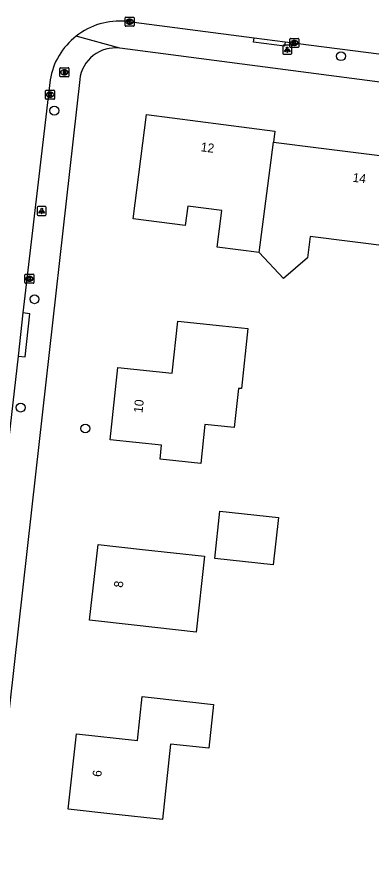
# Model space of a CAD drawing. Extents: x 162186 to 163152, y 385513 to 386513.
# Drawn here: x 162322 to 162361.5, y 385954.9 to 386050.9 of the extents above; entities that cross this region are included whole.
import ezdxf

# ---------------------------------------------------------------- set-up
doc = ezdxf.new("R2010")
doc.units = 0
for name, color, linetype in [('IMGEO_Boom', 7, 'Continuous'), ('IMGEO_Brandkraan', 7, 'Continuous'), ('IMGEO_Kolk', 7, 'Continuous'), ('IMGEO_Lichtpunt', 7, 'Continuous'), ('IMGEO_Pand', 7, 'Continuous'), ('IMGEO_Pand_nummerreeks', 7, 'Continuous'), ('IMGEO_Rijbaan_lokaal_open', 7, 'Continuous'), ('IMGEO_Voetpad_open', 7, 'Continuous')]:
    doc.layers.add(name, color=color, linetype=linetype)

msp = doc.modelspace()

# ---------------------------------------------------------------- linework, layer by layer
at = {"layer": 'IMGEO_Boom'}
for centre in [(162358.09, 386046.577), (162326.148, 386040.515), (162323.935, 386019.494), (162322.39, 386007.422), (162329.602, 386005.102)]:
    msp.add_circle(centre, 0.489, dxfattribs=at)
at = {"layer": 'IMGEO_Brandkraan'}
for p, q in [((162326.764, 386044.366), (162326.764, 386045.218)), ((162326.839, 386045.292), (162327.691, 386045.292)), ((162327.275, 386044.512), (162327.25, 386044.512)), ((162327.252, 386045.072), (162327.277, 386045.072)), ((162327.765, 386045.218), (162327.765, 386044.366)), ((162327.691, 386044.292), (162326.839, 386044.292))]:
    msp.add_line(p, q, dxfattribs=at)
for points in [[(162326.764, 386044.366), (162326.764, 386045.218)], [(162326.839, 386045.292), (162327.691, 386045.292)], [(162327.112, 386044.992), (162327.112, 386044.592), (162327.325, 386044.592)], [(162327.343, 386044.992), (162327.112, 386044.992)], [(162327.291, 386044.911), (162327.237, 386044.911), (162327.237, 386044.835)], [(162327.237, 386044.835), (162327.29, 386044.835)], [(162327.299, 386044.759), (162327.237, 386044.759), (162327.237, 386044.678)], [(162327.237, 386044.678), (162327.299, 386044.678)], [(162327.765, 386045.218), (162327.765, 386044.366)], [(162327.691, 386044.292), (162326.839, 386044.292)]]:
    msp.add_lwpolyline(points, dxfattribs=at)
for centre, radius, start, end in [((162326.841, 386045.216), 0.0765, 91.55205, 178.44795), ((162326.841, 386045.216), 0.0765, 91.55205, 178.44795), ((162327.292, 386044.873), 0.0379, 267.82845, 90.93552), ((162327.3, 386044.718), 0.0404, 269.87594, 90.50774), ((162327.331, 386044.843), 0.251, 268.66757, 293.53466), ((162327.347, 386044.847), 0.145, 59.4692, 91.53667), ((162327.372, 386044.894), 0.0922, 285.51372, 58.15012), ((162327.377, 386044.702), 0.105, 301.31148, 78.98903), ((162327.689, 386045.216), 0.0765, 1.55205, 88.44795), ((162327.689, 386045.216), 0.0765, 1.55205, 88.44795), ((162326.841, 386044.368), 0.0765, 181.55205, 268.44795), ((162326.841, 386044.368), 0.0765, 181.55205, 268.44795), ((162327.689, 386044.368), 0.0765, 271.55205, 358.44795), ((162327.689, 386044.368), 0.0765, 271.55205, 358.44795)]:
    msp.add_arc(centre, radius, start, end, dxfattribs=at)
for centre, major_axis, ratio, start_param, end_param in [((162327.251, 386044.792), (-0.387, 0.002), 0.722429, 4.712389, 7.853982), ((162327.276, 386044.792), (-0.39, 0.002), 0.717154, 1.570796, 4.712389)]:
    msp.add_ellipse(centre, major_axis=major_axis, ratio=ratio, start_param=start_param, end_param=end_param, dxfattribs=at)
at = {"layer": 'IMGEO_Kolk'}
for p, q in [((162334.028, 386049.999), (162334.028, 386050.851)), ((162334.103, 386050.925), (162334.955, 386050.925)), ((162334.516, 386050.705), (162334.541, 386050.705)), ((162335.029, 386050.851), (162335.029, 386049.999)), ((162334.955, 386049.925), (162334.103, 386049.925)), ((162334.539, 386050.145), (162334.514, 386050.145)), ((162352.388, 386047.644), (162352.388, 386048.496)), ((162352.463, 386048.57), (162353.315, 386048.57)), ((162352.876, 386048.35), (162352.901, 386048.35)), ((162353.389, 386048.496), (162353.389, 386047.644)), ((162353.315, 386047.57), (162352.463, 386047.57)), ((162352.899, 386047.79), (162352.874, 386047.79)), ((162325.172, 386041.863), (162325.172, 386042.715)), ((162325.247, 386042.789), (162326.099, 386042.789)), ((162325.66, 386042.569), (162325.685, 386042.569)), ((162326.173, 386042.715), (162326.173, 386041.863)), ((162326.099, 386041.789), (162325.247, 386041.789)), ((162325.683, 386042.009), (162325.658, 386042.009)), ((162322.865, 386021.351), (162322.865, 386022.203)), ((162322.94, 386022.277), (162323.792, 386022.277)), ((162323.376, 386021.497), (162323.351, 386021.497)), ((162323.353, 386022.057), (162323.378, 386022.057)), ((162323.866, 386022.203), (162323.866, 386021.351)), ((162323.792, 386021.277), (162322.94, 386021.277))]:
    msp.add_line(p, q, dxfattribs=at)
for points in [[(162334.028, 386049.999), (162334.028, 386050.851)], [(162334.103, 386050.925), (162334.955, 386050.925)], [(162334.349, 386050.625), (162334.472, 386050.625), (162334.472, 386050.474), (162334.602, 386050.625), (162334.766, 386050.625), (162334.62, 386050.474), (162334.773, 386050.225), (162334.621, 386050.225), (162334.536, 386050.389), (162334.472, 386050.322), (162334.472, 386050.225), (162334.349, 386050.225), (162334.349, 386050.625)], [(162335.029, 386050.851), (162335.029, 386049.999)], [(162334.955, 386049.925), (162334.103, 386049.925)], [(162352.388, 386047.644), (162352.388, 386048.496)], [(162352.463, 386048.57), (162353.315, 386048.57)], [(162352.709, 386048.27), (162352.832, 386048.27), (162352.832, 386048.119), (162352.962, 386048.27), (162353.126, 386048.27), (162352.98, 386048.119), (162353.133, 386047.87), (162352.981, 386047.87), (162352.896, 386048.034), (162352.832, 386047.967), (162352.832, 386047.87), (162352.709, 386047.87), (162352.709, 386048.27)], [(162353.389, 386048.496), (162353.389, 386047.644)], [(162353.315, 386047.57), (162352.463, 386047.57)], [(162325.172, 386041.863), (162325.172, 386042.715)], [(162325.247, 386042.789), (162326.099, 386042.789)], [(162325.493, 386042.489), (162325.616, 386042.489), (162325.616, 386042.338), (162325.746, 386042.489), (162325.91, 386042.489), (162325.764, 386042.338), (162325.917, 386042.089), (162325.765, 386042.089), (162325.68, 386042.253), (162325.616, 386042.186), (162325.616, 386042.089), (162325.493, 386042.089), (162325.493, 386042.489)], [(162326.173, 386042.715), (162326.173, 386041.863)], [(162326.099, 386041.789), (162325.247, 386041.789)], [(162322.865, 386021.351), (162322.865, 386022.203)], [(162322.94, 386022.277), (162323.792, 386022.277)], [(162323.186, 386021.977), (162323.309, 386021.977), (162323.309, 386021.826), (162323.439, 386021.977), (162323.603, 386021.977), (162323.457, 386021.826), (162323.61, 386021.577), (162323.458, 386021.577), (162323.373, 386021.741), (162323.309, 386021.674), (162323.309, 386021.577), (162323.186, 386021.577), (162323.186, 386021.977)], [(162323.866, 386022.203), (162323.866, 386021.351)], [(162323.792, 386021.277), (162322.94, 386021.277)]]:
    msp.add_lwpolyline(points, dxfattribs=at)
for centre, start, end in [((162334.105, 386050.849), 91.55205, 178.44795), ((162334.105, 386050.849), 91.55205, 178.44795), ((162334.953, 386050.849), 1.55205, 88.44795), ((162334.953, 386050.849), 1.55205, 88.44795), ((162334.105, 386050.001), 181.55205, 268.44795), ((162334.105, 386050.001), 181.55205, 268.44795), ((162334.953, 386050.001), 271.55205, 358.44795), ((162334.953, 386050.001), 271.55205, 358.44795), ((162352.465, 386048.494), 91.55205, 178.44795), ((162352.465, 386048.494), 91.55205, 178.44795), ((162353.313, 386048.494), 1.55205, 88.44795), ((162353.313, 386048.494), 1.55205, 88.44795), ((162352.465, 386047.646), 181.55205, 268.44795), ((162352.465, 386047.646), 181.55205, 268.44795), ((162353.313, 386047.646), 271.55205, 358.44795), ((162353.313, 386047.646), 271.55205, 358.44795), ((162325.249, 386042.713), 91.55205, 178.44795), ((162325.249, 386042.713), 91.55205, 178.44795), ((162326.097, 386042.713), 1.55205, 88.44795), ((162326.097, 386042.713), 1.55205, 88.44795), ((162325.249, 386041.865), 181.55205, 268.44795), ((162325.249, 386041.865), 181.55205, 268.44795), ((162326.097, 386041.865), 271.55205, 358.44795), ((162326.097, 386041.865), 271.55205, 358.44795), ((162322.942, 386022.201), 91.55205, 178.44795), ((162322.942, 386022.201), 91.55205, 178.44795), ((162323.79, 386022.201), 1.55205, 88.44795), ((162323.79, 386022.201), 1.55205, 88.44795), ((162322.942, 386021.353), 181.55205, 268.44795), ((162322.942, 386021.353), 181.55205, 268.44795), ((162323.79, 386021.353), 271.55205, 358.44795), ((162323.79, 386021.353), 271.55205, 358.44795)]:
    msp.add_arc(centre, 0.0765, start, end, dxfattribs=at)
for centre, major_axis, ratio, start_param, end_param in [((162334.515, 386050.425), (-0.387, 0.002), 0.722429, 4.712389, 7.853982), ((162334.54, 386050.425), (-0.39, 0.002), 0.717154, 1.570796, 4.712389), ((162352.875, 386048.07), (-0.387, 0.002), 0.722429, 4.712389, 7.853982), ((162352.9, 386048.07), (-0.39, 0.002), 0.717154, 1.570796, 4.712389), ((162325.659, 386042.289), (-0.387, 0.002), 0.722429, 4.712389, 7.853982), ((162325.684, 386042.289), (-0.39, 0.002), 0.717154, 1.570796, 4.712389), ((162323.352, 386021.777), (-0.387, 0.002), 0.722429, 4.712389, 7.853982), ((162323.377, 386021.777), (-0.39, 0.002), 0.717154, 1.570796, 4.712389)]:
    msp.add_ellipse(centre, major_axis=major_axis, ratio=ratio, start_param=start_param, end_param=end_param, dxfattribs=at)
at = {"layer": 'IMGEO_Lichtpunt'}
for p, q in [((162351.602, 386047.709), (162351.602, 386046.902)), ((162351.602, 386047.709), (162351.602, 386046.902)), ((162352.504, 386047.804), (162351.696, 386047.804)), ((162352.504, 386047.804), (162351.696, 386047.804)), ((162352.598, 386046.902), (162352.598, 386047.709)), ((162352.598, 386046.902), (162352.598, 386047.709)), ((162351.696, 386046.808), (162352.504, 386046.808)), ((162351.696, 386046.808), (162352.504, 386046.808)), ((162324.246, 386029.734), (162324.246, 386028.927)), ((162324.246, 386029.734), (162324.246, 386028.927)), ((162325.148, 386029.829), (162324.34, 386029.829)), ((162325.148, 386029.829), (162324.34, 386029.829)), ((162325.242, 386028.927), (162325.242, 386029.734)), ((162325.242, 386028.927), (162325.242, 386029.734)), ((162324.34, 386028.833), (162325.148, 386028.833)), ((162324.34, 386028.833), (162325.148, 386028.833))]:
    msp.add_line(p, q, dxfattribs=at)
for points in [[(162351.976, 386047.373), (162352.015, 386047.345), (162351.827, 386047.083), (162351.789, 386047.11), (162351.976, 386047.373)], [(162352.078, 386047.325), (162352.125, 386047.325), (162352.125, 386047.003), (162352.078, 386047.003), (162352.078, 386047.325)], [(162352.188, 386047.345), (162352.226, 386047.372), (162352.413, 386047.11), (162352.374, 386047.082), (162352.188, 386047.345)], [(162324.62, 386029.398), (162324.659, 386029.37), (162324.471, 386029.108), (162324.433, 386029.135), (162324.62, 386029.398)], [(162324.722, 386029.35), (162324.769, 386029.35), (162324.769, 386029.028), (162324.722, 386029.028), (162324.722, 386029.35)], [(162324.832, 386029.37), (162324.87, 386029.397), (162325.057, 386029.135), (162325.018, 386029.107), (162324.832, 386029.37)]]:
    msp.add_lwpolyline(points, dxfattribs=at)
for centre in [(162352.101, 386047.507), (162324.745, 386029.532)]:
    msp.add_circle(centre, 0.0994, dxfattribs=at)
for centre, start, end in [((162351.696, 386047.709), 90, 180), ((162351.696, 386047.709), 90, 180), ((162352.504, 386047.709), 0, 90), ((162352.504, 386047.709), 0, 90), ((162351.696, 386046.902), 180, 270), ((162351.696, 386046.902), 180, 270), ((162352.504, 386046.902), 270, 0), ((162352.504, 386046.902), 270, 360), ((162324.34, 386029.734), 90, 180), ((162324.34, 386029.734), 90, 180), ((162325.148, 386029.734), 0, 90), ((162325.148, 386029.734), 0, 90), ((162324.34, 386028.927), 180, 270), ((162324.34, 386028.927), 180, 270), ((162325.148, 386028.927), 270, 0), ((162325.148, 386028.927), 270, 360)]:
    msp.add_arc(centre, 0.0946, start, end, dxfattribs=at)
at = {"layer": 'IMGEO_Pand'}
for points in [[(162348.981, 386024.711), (162344.305, 386025.314), (162344.83, 386029.384), (162341.013, 386029.876), (162340.736, 386027.725), (162334.924, 386028.475), (162336.421, 386040.079), (162350.725, 386038.234), (162350.564, 386036.985)], [(162350.564, 386036.985), (162355.87, 386036.331), (162365.09, 386035.195), (162365.24, 386036.418), (162368.923, 386035.964), (162368.311, 386031.002), (162367.459, 386024.085), (162364.471, 386024.454), (162363.698, 386024.549), (162363.797, 386025.355), (162354.656, 386026.481), (162354.364, 386024.115), (162351.67, 386021.825), (162348.981, 386024.711)], [(162348.981, 386024.711), (162350.564, 386036.985)], [(162342.458, 386001.208), (162337.933, 386001.695), (162338.098, 386003.226), (162332.35, 386003.844), (162333.216, 386011.898), (162339.279, 386011.245), (162339.905, 386017.062), (162344.877, 386016.527), (162347.722, 386016.221), (162347.003, 386009.535), (162346.67, 386009.57), (162346.199, 386005.194), (162342.924, 386005.546), (162342.458, 386001.208)], [(162350.542, 385989.9), (162344.015, 385990.624), (162344.6, 385995.9), (162351.127, 385995.176), (162350.542, 385989.9)], [(162341.943, 385982.407), (162335.041, 385983.176), (162330.071, 385983.729), (162331.012, 385992.177), (162335.982, 385991.624), (162342.884, 385990.855), (162341.943, 385982.407)], [(162343.361, 385969.46), (162339.099, 385969.923), (162338.188, 385961.52), (162332.662, 385962.119), (162327.691, 385962.658), (162328.603, 385971.065), (162335.419, 385970.325), (162335.949, 385975.212), (162340.92, 385974.673), (162343.892, 385974.351), (162343.361, 385969.46)]]:
    msp.add_lwpolyline(points, dxfattribs=at)
at = {"layer": 'IMGEO_Rijbaan_lokaal_open'}
for points in [[(162334.156, 386050.473), (162348.417, 386048.635)], [(162348.417, 386048.635), (162351.863, 386048.191)], [(162351.863, 386048.191), (162366.674, 386046.283)], [(162325.667, 386043.936), (162322.638, 386017.967)], [(162322.638, 386017.967), (162322.098, 386013.153)], [(162322.098, 386013.153), (162320.347, 385997.546)]]:
    msp.add_lwpolyline(points, dxfattribs=at)
for centre, radius, start, end in [((162333.463, 386042.594), 7.909, 84.97216, 128.06738), ((162333.463, 386042.592), 7.911, 128.05946, 170.22024)]:
    msp.add_arc(centre, radius, start, end, dxfattribs=at)
at = {"layer": 'IMGEO_Voetpad_open'}
for points in [[(162333.427, 386047.473), (162328.586, 386048.821)], [(162351.863, 386048.191), (162351.8, 386047.707), (162348.354, 386048.149), (162348.417, 386048.635)], [(162392.176, 386039.984), (162369.15, 386042.818), (162368.942, 386042.845), (162333.427, 386047.473)], [(162328.975, 386043.984), (162324.028, 386000), (162313.036, 385902.247)], [(162322.098, 386013.153), (162322.889, 386013.064), (162323.428, 386017.878), (162322.638, 386017.967)]]:
    msp.add_lwpolyline(points, dxfattribs=at)
msp.add_arc((162332.915, 386043.542), 3.964, 82.57389, 173.59719, dxfattribs=at)

# ---------------------------------------------------------------- texts
at = {"layer": 'IMGEO_Pand_nummerreeks'}
for s, rotation, p in [('12', 352.65029, (162342.421, 386035.998)), ('14', 352.97596, (162359.348, 386032.598)), ('10', 83.86289, (162335.966, 386006.793)), ('8', 83.64418, (162333.772, 385987.32)), ('6', 83.80871, (162331.378, 385966.234))]:
    msp.add_text(s, height=1, rotation=rotation, dxfattribs=at).set_placement(p)

doc.saveas('drawing.dxf')
